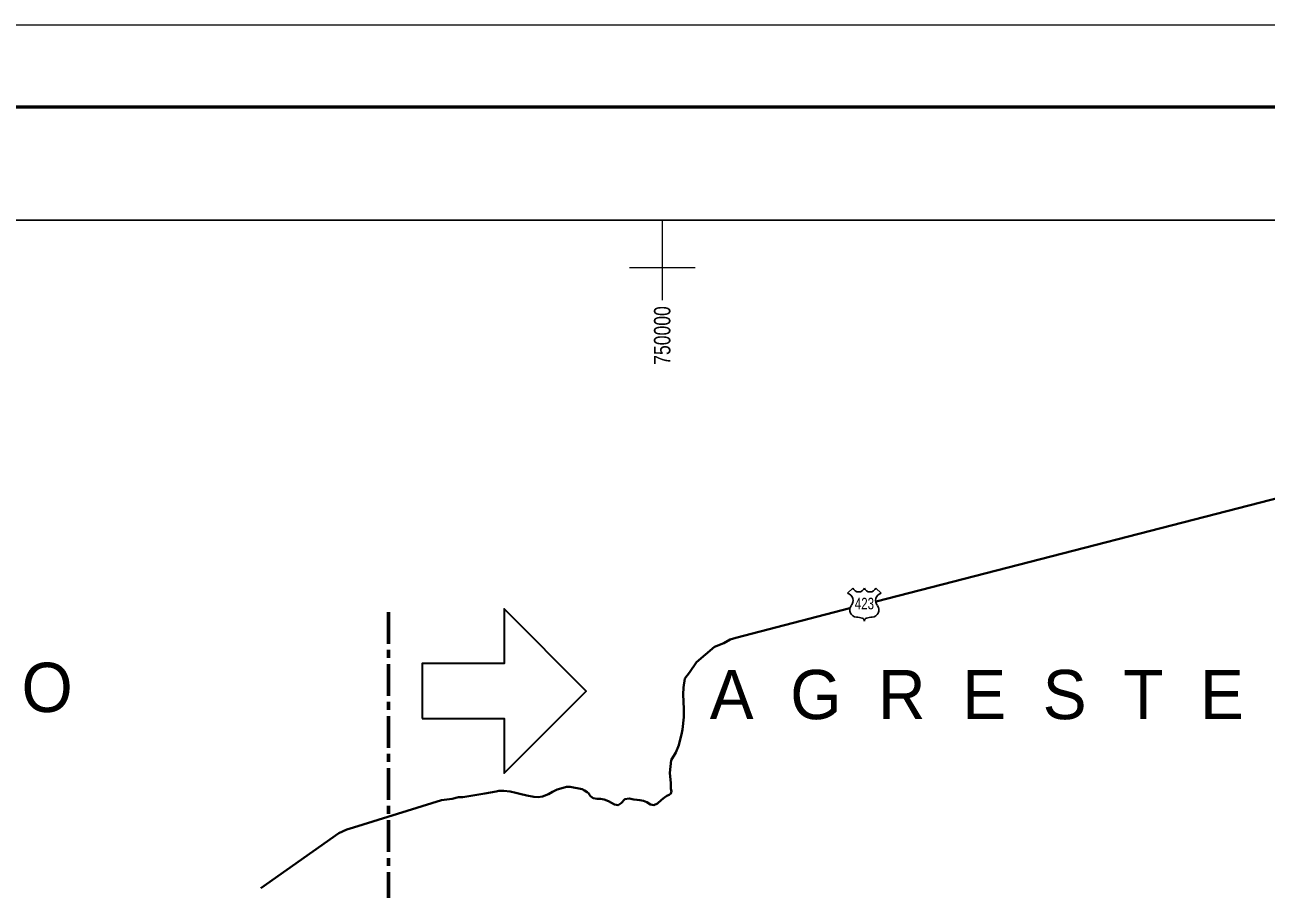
# Model space of a CAD drawing. Extents: x 553962 to 842807, y 8883888 to 9032388.
# Drawn here: x 730580 to 768390, y 9006061 to 9032388 of the extents above; entities that cross this region are included whole.
import ezdxf
from ezdxf.enums import TextEntityAlignment as Align

# ---------------------------------------------------------------- set-up
doc = ezdxf.new("R2010")
doc.units = 0
doc.header["$LTSCALE"] = 160
doc.linetypes.add('LONG_DASH_SHORT_DASH', pattern=[9.9, 6, -1.2, 1.5, -1.2])
for name, color, linetype, lineweight in [('1', 7, 'Continuous', 13), ('11', 7, 'Continuous', 25), ('15', 7, 'Continuous', 25), ('34', 7, 'LONG_DASH_SHORT_DASH', 60)]:
    doc.layers.add(name, color=color, linetype=linetype, lineweight=lineweight)

msp = doc.modelspace()

# ---------------------------------------------------------------- linework, layer by layer
at = {"layer": '1'}
for p, q in [((750000, 9024000), (750000, 9026438.8)), ((749000, 9025000), (751000, 9025000))]:
    msp.add_line(p, q, dxfattribs=at)
msp.add_lwpolyline([(842807.3, 9032387.8), (842807.3, 8883887.8), (553961.7, 8883887.8), (553961.7, 9032387.8)], close=True, dxfattribs=at)
at = {"layer": '1', "lineweight": 53}
msp.add_lwpolyline([(840307.3, 9029887.8), (840307.3, 8886387.8), (560211.7, 8886387.8), (560211.7, 9029887.8)], close=True, dxfattribs=at)
at = {"layer": '1', "lineweight": 25}
msp.add_lwpolyline([(563033.9, 9026438.8), (793061.1, 9026438.8), (793495.6, 8889836.8), (563468.3, 8889836.8)], close=True, dxfattribs=at)
at = {"layer": '11'}
for p, q in [((755641.3, 9015073.1), (755801.2, 9015233)), ((756500.5, 9015233), (756660.5, 9015073.1))]:
    msp.add_line(p, q, dxfattribs=at)
for centre, radius, start, end in [((755579.2, 9014851.3), 230.3, 317.5721, 74.36886), ((755976.1, 9015300), 187.2, 200.95927, 339.04073), ((756325.7, 9015300), 187.2, 200.95927, 339.04073), ((756722.5, 9014851.3), 230.3, 105.62774, 222.4279), ((755932.7, 9014566.1), 224.7, 144.73733, 264.65778), ((756369, 9014566.1), 224.7, 275.34222, 35.26267), ((755910.8, 9013752.7), 589.7, 72.89371, 89.90057), ((756056.5, 9014226), 94.4, 357.69345, 72.92955), ((756245.2, 9014226), 94.4, 107.07045, 182.30655), ((756391, 9013752.7), 589.7, 90.09943, 107.10629)]:
    msp.add_arc(centre, radius, start, end, dxfattribs=at)
at = {"layer": '15', "lineweight": 40}
for points in [[(756511.8, 9014822.1), (770853.3, 9018520.5)], [(737763.2, 9006091.3), (740145.2, 9007766.1), (740386.6, 9007881.1), (740593.4, 9007934.9), (743269.7, 9008776.1), (743593.1, 9008816.7), (743784.8, 9008865.2), (743921.5, 9008867.4), (744588.3, 9008974.1), (744936.7, 9009040.3), (745017.5, 9009051.7), (745174.4, 9009054.2), (745362.1, 9009031.9), (745539.8, 9008999.3), (745661.9, 9008960.9), (745875.2, 9008913.7), (746083.4, 9008871.6), (746215.3, 9008858.5), (746346.5, 9008885.9), (746532.8, 9008954.5), (746648.2, 9009027.1), (746794.1, 9009095.2), (746910.1, 9009127.3), (747081.4, 9009180.6), (747192.9, 9009177.3), (747553.5, 9009102.2), (747629.9, 9009068.1), (747706.6, 9009018.8), (747757.8, 9008979.1), (747778.7, 9008939), (747809.8, 9008889), (747886.5, 9008834.6), (748008.4, 9008811.3), (748109.7, 9008807.9), (748221.3, 9008789.4), (748358.7, 9008746.1), (748542.5, 9008642.9), (748649.2, 9008614.3), (748744.5, 9008681.5), (748854.1, 9008799.5), (748985.4, 9008821.8), (749127.7, 9008788.7), (749223.9, 9008785.2), (749310.2, 9008771.4), (749427, 9008748), (749528.8, 9008709.2), (749641.3, 9008635.2), (749742.8, 9008621.7), (749848.4, 9008673.9), (749968.4, 9008776.9), (750063.4, 9008854.2), (750133.6, 9008900.8), (750209.1, 9008932.3), (750259.1, 9008978.6), (750278.4, 9009044.6), (750257, 9009120.1), (750254.6, 9009286.8), (750229.7, 9009599.8), (750269.6, 9009989.6), (750407.9, 9010224.2), (750495.8, 9010448), (750590.8, 9010818.6), (750616.3, 9010923.9), (750650.3, 9011304.6), (750651.7, 9011552.3), (750630.2, 9011986.6), (750642.2, 9012199), (750678.7, 9012472.5), (750822.8, 9012661.8), (751035.9, 9012978.6), (751591.1, 9013442.3), (751872.9, 9013558), (752063.8, 9013662.1), (752240.2, 9013720.5), (755713.2, 9014616.1)]]:
    msp.add_lwpolyline(points, dxfattribs=at)
at = {"layer": '34'}
msp.add_line((741659.1, 9014498), (741659.1, 9003726.4), dxfattribs=at)
at = {"layer": '34', "linetype": 'Continuous', "lineweight": 35}
msp.add_lwpolyline([(742678, 9011262.7), (745178, 9011262.7), (745178, 9009596.2), (747678, 9012096.2), (745178, 9014596.2), (745178, 9012929.7), (742678, 9012929.7)], close=True, dxfattribs=at)

# ---------------------------------------------------------------- texts
at = {"layer": '1', "width": 0.8}
msp.add_text('750000', height=500, rotation=90, dxfattribs=at).set_placement((750242.8, 9022925.4), align=Align.CENTER)
at = {"layer": '11', "width": 0.75}
msp.add_text('423', height=350, dxfattribs=at).set_placement((756153.2, 9014585.3), align=Align.CENTER)
at = {"layer": '34'}
for s, p in [('T  R  A  N  S  I  Ç  Ã  O', (711420.4, 9011457.5)), ('A  G  R  E  S  T  E', (751440.1, 9011239.2))]:
    msp.add_text(s, height=1500, dxfattribs=at).set_placement(p)

doc.saveas('drawing.dxf')
